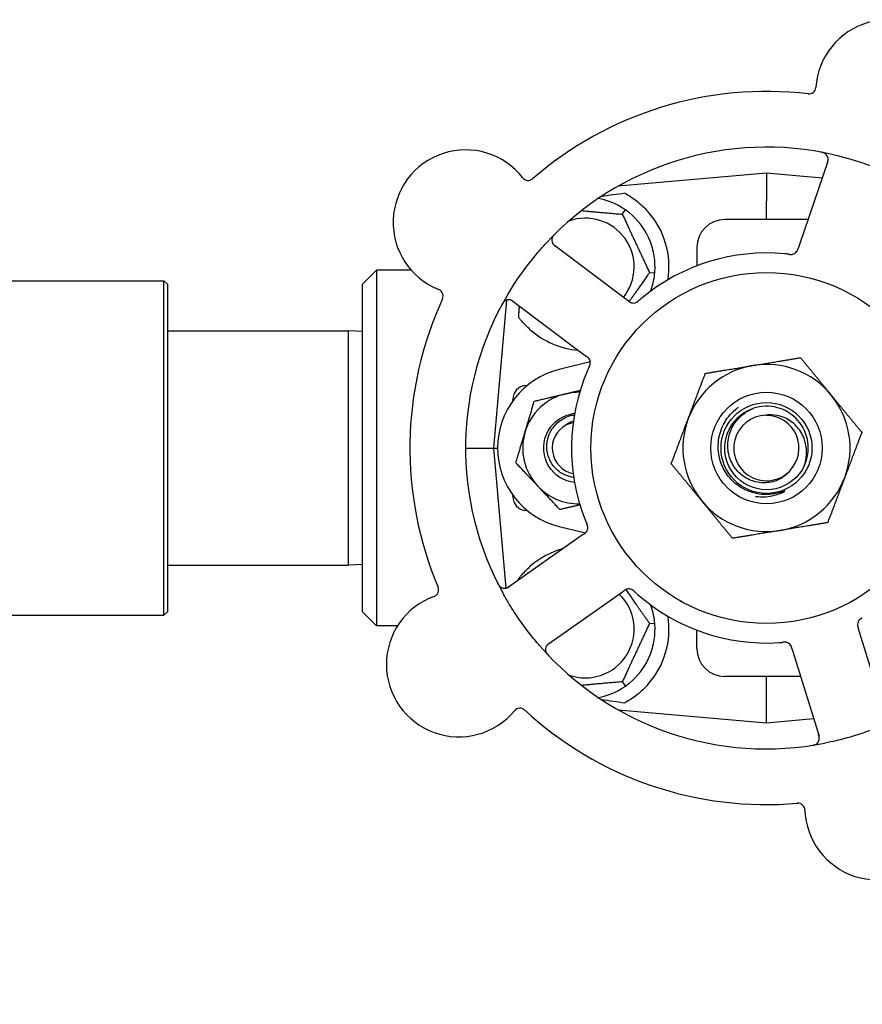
# Model space of a CAD drawing. Header units: inches. Extents: x 36 to 1719, y -84 to 1122.
# Tile 493 of 550: x 907.13 to 910.91, y 848.18 to 852.6. Entities that reach past the tile are written whole.
import ezdxf

# ---------------------------------------------------------------- set-up
doc = ezdxf.new("R2010")
doc.units = ezdxf.units.IN
doc.header["$LTSCALE"] = 48
doc.header["$MEASUREMENT"] = 0
doc.layers.add('Dimension (ANSI)', color=7, linetype='Continuous', lineweight=25)
doc.layers.add('Visible (ANSI)', color=7, linetype='Continuous', lineweight=30)
doc.styles.add('Note Text (ANSI)', font='tahoma.ttf')
doc.dimstyles.new('Architectural (ANSI)', dxfattribs={"dimscale": 48, "dimtxt": 0.125, "dimasz": 0.098425, "dimexe": 0.125, "dimexo": 0.0625, "dimgap": 0.031496, "dimtad": 0, "dimtih": 1, "dimtoh": 1, "dimdec": 4, "dimrnd": 1e-08, "dimzin": 3, "dimdsep": 46, "dimlunit": 4, "dimtxsty": 'Note Text (ANSI)', "dimcen": 0.09, "dimdle": 0.393701, "dimclrd": 256, "dimclre": 256, "dimclrt": 256, "dimadec": 0, "dimazin": 3, "dimtfac": 0.96, "dimtofl": 0, "dimtmove": 0, "dimatfit": 3, "dimfxl": 1, "dimfrac": 2, "dimtolj": 1, "dimtzin": 12, "dimlwd": -1, "dimlwe": -1, "dimarcsym": 0})

# ---------------------------------------------------------------- blocks, each defined once
blk = doc.blocks.new('*D15')
at = {"layer": 'Defpoints', "color": 0, "transparency": 16777216}
for p in [(1025.9177, 851.1713), (748.9177, 837.2154), (1025.9177, 740.0308)]:
    blk.add_point(p, dxfattribs=at)
at = {"layer": 'Dimension (ANSI)', "transparency": 16777216}
for p, q in [((1025.9177, 848.1713), (1025.9177, 734.0308)), ((748.9177, 834.2154), (748.9177, 734.0308)), ((753.6421, 740.0308), (875.5721, 740.0308)), ((1021.1933, 740.0308), (899.2633, 740.0308))]:
    blk.add_line(p, q, dxfattribs=at)
for points in [[(753.6421, 740.8182), (753.6421, 739.2434), (748.9177, 740.0308)], [(1021.1933, 740.8182), (1021.1933, 739.2434), (1025.9177, 740.0308)]]:
    blk.add_solid(points, dxfattribs=at)
at = {"layer": 'Dimension (ANSI)', "transparency": 16777216, "insert": (877.0839, 743.1557), "char_height": 6, "attachment_point": 1, "style": 'Note Text (ANSI)'}
blk.add_mtext('\\A1;23\'-1"', dxfattribs=at)

msp = doc.modelspace()

# ---------------------------------------------------------------- linework, layer by layer
at = {"layer": 'Visible (ANSI)'}
for p, q in [((910.75513, 851.95951), (910.62798, 851.58763)), ((910.48018, 851.9064), (909.81407, 851.84812)), ((910.48018, 851.9064), (910.48018, 851.78149)), ((910.72951, 851.88458), (910.48018, 851.9064)), ((910.48018, 851.6989), (910.48018, 851.78149)), ((909.83326, 851.72287), (909.84692, 851.74238)), ((910.66602, 851.6989), (910.29268, 851.6989)), ((909.84376, 851.34601), (909.52938, 851.58184)), ((910.16768, 851.5739), (910.16768, 851.49119)), ((910.62798, 851.58763), (910.62155, 851.56881)), ((908.66768, 851.4089), (908.73018, 851.4714)), ((908.73018, 851.4714), (908.73018, 849.8764)), ((908.88667, 851.4714), (908.73018, 851.4714)), ((909.95526, 851.46124), (909.97899, 851.45916)), ((907.05143, 851.4239), (907.77706, 851.4239)), ((907.77706, 849.9239), (907.77706, 851.4239)), ((907.79268, 851.40827), (907.77706, 851.4239)), ((907.79268, 851.40827), (907.79268, 849.93952)), ((908.66768, 849.9389), (908.66768, 851.4089)), ((909.85966, 851.33408), (909.84376, 851.34601)), ((909.3132, 851.3371), (909.25518, 850.6739)), ((909.34246, 851.33266), (909.65684, 851.09682)), ((907.79268, 851.1989), (908.60518, 851.1989)), ((908.60518, 850.1489), (908.60518, 851.1989)), ((908.66768, 851.19726), (908.60518, 851.1989)), ((909.65684, 851.09682), (909.67276, 851.08488)), ((909.68966, 851.06002), (909.55051, 851.02607)), ((909.39973, 850.95437), (909.40762, 850.95506)), ((909.34268, 850.88631), (909.34268, 850.89211)), ((909.13018, 850.6739), (909.25518, 850.6739)), ((909.25518, 850.6739), (909.27393, 850.6739)), ((909.25518, 850.6739), (909.3102, 850.04501)), ((909.34268, 850.45569), (909.34268, 850.46149)), ((909.40762, 850.39273), (909.39973, 850.39342)), ((909.55051, 850.32173), (909.6677, 850.29314)), ((909.66056, 850.28775), (909.6443, 850.27632)), ((909.6443, 850.27632), (909.32286, 850.0502)), ((907.79268, 850.1489), (908.60518, 850.1489)), ((908.66768, 850.15053), (908.60518, 850.1489)), ((909.50208, 849.79542), (909.82353, 850.02155)), ((909.82353, 850.02155), (909.8398, 850.03299)), ((907.79268, 849.93952), (907.77706, 849.9239)), ((908.66768, 849.9389), (908.73018, 849.8764)), ((907.05143, 849.9239), (907.77706, 849.9239)), ((909.95526, 849.88656), (909.97899, 849.88863)), ((908.8251, 849.8764), (908.73018, 849.8764)), ((910.16768, 849.7739), (910.16768, 849.8566)), ((910.89769, 849.84779), (910.89183, 849.86681)), ((911.01341, 849.47221), (910.89769, 849.84779)), ((910.59415, 849.77506), (910.6, 849.75607)), ((910.6, 849.75607), (910.71572, 849.38049)), ((909.83326, 849.62493), (909.84692, 849.60541)), ((910.63302, 849.6489), (910.29268, 849.6489)), ((910.48018, 849.5663), (910.48018, 849.6489)), ((910.48018, 849.4414), (910.48018, 849.5663)), ((909.81407, 849.49967), (910.48018, 849.4414)), ((910.48018, 849.4414), (910.69126, 849.45986))]:
    msp.add_line(p, q, dxfattribs=at)
for radius in [0.7875, 0.25014, 0.20385]:
    msp.add_circle((910.48018, 850.6739), radius, dxfattribs=at)
for centre, radius, start, end in [((911.02611, 852.27065), 0.325, 326.006, 176.24329), ((910.48018, 850.6739), 1.6, 83.25836, 130.99093), ((910.67062, 852.29399), 0.03125, 263.29575, 356.24329), ((909.13028, 851.68653), 0.325, 38.006, 248.24329), ((910.48018, 850.6739), 1.35, 77.06409, 137.1852), ((910.72556, 851.96962), 0.03125, 341.12465, 79.27672), ((909.41098, 851.90589), 0.03125, 218.006, 310.95354), ((909.66768, 851.4864), 0.3125, 59.15807, 79.28378), ((909.66768, 851.4864), 0.21875, 321.38477, 109.65889), ((909.66768, 851.4864), 0.3125, 359.15807, 50.84193), ((909.66768, 851.4864), 0.375, 351.21293, 41.51889), ((910.29268, 851.5739), 0.125, 90, 180), ((909.54813, 851.60684), 0.03125, 134.97257, 233.12465), ((910.48018, 850.6739), 0.875, 84.63234, 129.61695), ((910.59011, 851.57346), 0.03125, 281.91027, 323.9096), ((909.66768, 851.4864), 0.3125, 339.72028, 350.84193), ((908.99823, 851.35565), 0.03125, 335.29575, 68.24329), ((910.48018, 850.6739), 1.35, 149.06409, 209.1852), ((910.48018, 850.6739), 1.6, 155.25836, 202.99093), ((909.3237, 851.30766), 0.03125, 53.12465, 151.27672), ((909.88305, 851.3556), 0.03125, 251.11888, 292.57804), ((909.66768, 851.4864), 0.375, 228.77041, 265.08898), ((909.65862, 851.05642), 0.03125, 353.91027, 35.9096), ((910.48018, 850.6739), 0.375, 99.34128, 159.34128), ((910.48018, 850.6739), 0.375, 39.34128, 99.34128), ((909.63643, 850.6739), 0.3625, 103.71173, 256.28827), ((910.48018, 850.6739), 0.875, 156.63234, 201.61695), ((909.40518, 850.89211), 0.0625, 95, 180), ((909.63643, 850.6739), 0.25, 103.27138, 163.27138), ((909.63643, 850.6739), 0.25, 88.80625, 103.27138), ((910.48018, 850.6739), 0.375, 339.34128, 39.34128), ((910.48018, 850.6739), 0.1875, 334.71096, 108.15663), ((910.48018, 850.6739), 0.14696, 91.25861, 315.29572), ((910.48018, 850.6739), 0.14583, 316.55117, 90.00317), ((909.63643, 850.6739), 0.11727, 117.74755, 258.35099), ((910.48018, 850.6739), 0.375, 159.34128, 219.34128), ((909.63643, 850.6739), 0.25, 163.27138, 223.27138), ((910.48018, 850.6739), 0.375, 279.34128, 339.34128), ((909.63643, 850.6739), 0.25, 223.27138, 271.19375), ((909.40518, 850.45569), 0.0625, 180, 265), ((910.48018, 850.6739), 0.375, 219.34128, 279.34128), ((909.64732, 850.31665), 0.03125, 323.11888, 4.57804), ((909.66768, 849.8614), 0.375, 105.31908, 131.22959), ((908.97809, 850.03774), 0.03125, 290.006, 22.95354), ((909.30488, 850.07576), 0.03125, 206.97257, 305.12465), ((909.8625, 850.01075), 0.03125, 65.91027, 107.9096), ((909.09997, 849.70298), 0.325, 110.006, 320.24329), ((909.66768, 849.8614), 0.21875, 250.34111, 46.01219), ((910.48018, 850.6739), 0.875, 228.63234, 273.61695), ((909.66768, 849.8614), 0.3125, 9.15807, 20.27972), ((909.66768, 849.8614), 0.375, 318.48111, 8.78707), ((910.92, 849.88153), 0.03125, 137.91027, 179.9096), ((909.66768, 849.8614), 0.3125, 309.15807, 0.84193), ((910.56258, 849.7714), 0.03125, 35.11888, 76.57804), ((910.48018, 850.6739), 1.35, 221.06409, 281.1852), ((909.52006, 849.76986), 0.03125, 125.12465, 223.27672), ((910.29268, 849.7739), 0.125, 180, 270), ((909.66768, 849.8614), 0.3125, 280.71622, 300.84193), ((909.37384, 849.47515), 0.03125, 47.29575, 140.24329), ((910.48018, 850.6739), 1.6, 227.25836, 274.99093), ((910.68586, 849.37129), 0.03125, 278.97257, 17.12465), ((910.97707, 849.06121), 0.325, 182.006, 32.24329), ((910.62104, 849.04874), 0.03125, 2.006, 94.95354)]:
    msp.add_arc(centre, radius, start, end, dxfattribs=at)
for centre, major_axis, start_param, end_param in [((911.48521, 851.86885), (-2.38839, -0.20896), 5.4649258, 5.5279515), ((911.48521, 849.47895), (-2.38839, 0.20896), 0.7552338, 0.8182595)]:
    msp.add_ellipse(centre, major_axis=major_axis, ratio=0.0521373, start_param=start_param, end_param=end_param, dxfattribs=at)
for points, knots in [([(910.74414, 851.99474), (910.74391, 851.99491), (910.74362, 851.99511), (910.74261, 851.99577), (910.74181, 851.99625), (910.73995, 851.99722), (910.7388, 851.99774), (910.73674, 851.99853), (910.73608, 851.99876), (910.73441, 851.99932), (910.73336, 851.99963), (910.7311, 852.00024), (910.72987, 852.00053), (910.72795, 852.00094), (910.72723, 852.00109), (910.7258, 852.00137), (910.72511, 852.00149), (910.7244, 852.00162)], [0.051298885, 0.051298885, 0.051298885, 0.051298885, 0.057269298, 0.057269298, 0.069785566, 0.069785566, 0.083632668, 0.083632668, 0.089458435, 0.089458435, 0.09782017, 0.09782017, 0.107290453, 0.107290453, 0.113094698, 0.113094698, 0.118968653, 0.118968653, 0.118968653, 0.118968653]), ([(910.7525, 851.95184), (910.75281, 851.95273), (910.75311, 851.95363), (910.75428, 851.95713), (910.75505, 851.95973), (910.75607, 851.96418), (910.75638, 851.9661), (910.75667, 851.96928), (910.7567, 851.97072), (910.75659, 851.973), (910.7565, 851.97385), (910.75638, 851.97475), (910.75635, 851.97493), (910.75632, 851.9751)], [0, 0, 0, 0, 0.007248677, 0.007248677, 0.028564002, 0.028564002, 0.04748221, 0.04748221, 0.065361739, 0.065361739, 0.076705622, 0.076705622, 0.079955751, 0.079955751, 0.079955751, 0.079955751]), ([(910.78239, 851.98964), (910.80474, 851.9845), (910.82681, 851.97883), (910.87457, 851.96529), (910.90047, 851.95709), (910.95131, 851.9393), (910.97594, 851.92985), (911.01586, 851.91319), (911.03135, 851.90637), (911.04676, 851.89925)], [-0.73117336, -0.73117336, -0.73117336, -0.73117336, -0.55242948, -0.55242948, -0.34016147, -0.34016147, -0.13232742, -0.13232742, 0, 0, 0, 0]), ([(909.84481, 851.81693), (909.86088, 851.80832), (909.87831, 851.79739), (909.91428, 851.76993), (909.93267, 851.75281), (909.94846, 851.73497)], [1.44549616, 1.44549616, 1.44549616, 1.44549616, 1.60647008, 1.60647008, 1.78790376, 1.78790376, 1.78790376, 1.78790376]), ([(909.53106, 851.63393), (909.53061, 851.63349), (909.53017, 851.63305), (909.52899, 851.63186), (909.52824, 851.6311), (909.52687, 851.62964), (909.52625, 851.62895), (909.5247, 851.62716), (909.52378, 851.62601), (909.52226, 851.62396), (909.52163, 851.62302), (909.52062, 851.62138), (909.52021, 851.62066), (909.51946, 851.61918), (909.51914, 851.61845), (909.5188, 851.61761), (909.51873, 851.61744), (909.51868, 851.61728)], [0, 0, 0, 0, 0.005149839, 0.005149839, 0.013554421, 0.013554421, 0.020527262, 0.020527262, 0.031641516, 0.031641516, 0.041623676, 0.041623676, 0.051235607, 0.051235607, 0.06373445, 0.06373445, 0.067355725, 0.067355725, 0.067355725, 0.067355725]), ([(909.32223, 851.3679), (909.33401, 851.38757), (909.34623, 851.40681), (909.37385, 851.44802), (909.38962, 851.47009), (909.4216, 851.51209), (909.43755, 851.53184), (909.46567, 851.56473), (909.47762, 851.57817), (909.48988, 851.5914)], [-0.73117437, -0.73117437, -0.73117437, -0.73117437, -0.55243049, -0.55243049, -0.34047291, -0.34047291, -0.14064238, -0.14064238, 0, 0, 0, 0]), ([(909.51965, 851.59397), (909.51978, 851.5937), (909.51994, 851.59337), (909.52078, 851.59178), (909.5217, 851.59029), (909.52362, 851.58777), (909.52461, 851.58662), (909.52732, 851.58385), (909.52915, 851.58222), (909.53192, 851.57998), (909.53275, 851.57934), (909.53434, 851.57812), (909.53511, 851.57754), (909.53588, 851.57697)], [0.058736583, 0.058736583, 0.058736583, 0.058736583, 0.064782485, 0.064782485, 0.086145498, 0.086145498, 0.103238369, 0.103238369, 0.123434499, 0.123434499, 0.131598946, 0.131598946, 0.138939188, 0.138939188, 0.138939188, 0.138939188]), ([(910.61459, 851.55403), (910.61464, 851.5541), (910.61471, 851.55418), (910.61489, 851.55443), (910.61502, 851.5546), (910.61561, 851.55542), (910.61613, 851.5562), (910.61727, 851.55816), (910.61792, 851.55943), (910.61911, 851.5621), (910.61967, 851.56351), (910.62042, 851.56556), (910.62065, 851.5662), (910.62098, 851.56717), (910.6211, 851.5675), (910.62132, 851.56814), (910.62142, 851.56845), (910.62153, 851.56876)], [0.038929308, 0.038929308, 0.038929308, 0.038929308, 0.040726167, 0.040726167, 0.043941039, 0.043941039, 0.054249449, 0.054249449, 0.066768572, 0.066768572, 0.07820649, 0.07820649, 0.083402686, 0.083402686, 0.086046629, 0.086046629, 0.08863019, 0.08863019, 0.08863019, 0.08863019]), ([(910.61509, 851.55467), (910.61509, 851.55467), (910.61509, 851.55468), (910.61513, 851.55473), (910.61527, 851.55491), (910.61567, 851.55547), (910.61597, 851.55592), (910.61663, 851.55695), (910.61697, 851.55753), (910.61737, 851.55828), (910.61747, 851.55847), (910.6182, 851.55988), (910.61894, 851.56156), (910.61998, 851.56432), (910.62028, 851.56514), (910.62073, 851.56644), (910.62089, 851.56689), (910.62121, 851.56781), (910.62137, 851.56829), (910.62153, 851.56876)], [0.028019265, 0.028019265, 0.028019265, 0.028019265, 0.028672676, 0.028672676, 0.033062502, 0.033062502, 0.040781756, 0.040781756, 0.051074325, 0.051074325, 0.054504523, 0.054504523, 0.075062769, 0.075062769, 0.083066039, 0.083066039, 0.087153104, 0.087153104, 0.091266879, 0.091266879, 0.091266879, 0.091266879]), ([(910.58044, 851.54314), (910.57996, 851.54319), (910.57945, 851.54325), (910.57891, 851.54331), (910.57404, 851.54386), (910.56739, 851.54456), (910.56203, 851.54506)], [0.48080563, 0.48080563, 0.48080563, 0.48080563, 0.5329828, 0.5329828, 0.5329828, 1, 1, 1, 1]), ([(910.58047, 851.54313), (910.58077, 851.5431), (910.58107, 851.54306), (910.58187, 851.54297), (910.58238, 851.54292), (910.58396, 851.54275), (910.58505, 851.54264), (910.58732, 851.54247), (910.58852, 851.5424), (910.59088, 851.54235), (910.592, 851.54238), (910.59421, 851.54251), (910.5952, 851.54264), (910.59642, 851.54286), (910.59676, 851.54292), (910.59701, 851.54298)], [0.001596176, 0.001596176, 0.001596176, 0.001596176, 0.00393777, 0.00393777, 0.007842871, 0.007842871, 0.016055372, 0.016055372, 0.025513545, 0.025513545, 0.037191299, 0.037191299, 0.054193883, 0.054193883, 0.061558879, 0.061558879, 0.061558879, 0.061558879]), ([(910.58047, 851.54313), (910.58102, 851.54307), (910.58156, 851.54301), (910.58264, 851.54288), (910.58318, 851.54282), (910.58499, 851.54263), (910.58626, 851.54252), (910.58833, 851.54239), (910.58918, 851.54235), (910.59112, 851.54232), (910.59214, 851.54235), (910.59393, 851.54247), (910.59474, 851.54257), (910.59601, 851.54277), (910.59653, 851.54287), (910.59684, 851.54294), (910.59689, 851.54295), (910.5969, 851.54295), (910.5969, 851.54295), (910.5969, 851.54295)], [0, 0, 0, 0, 0.004180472, 0.004180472, 0.008305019, 0.008305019, 0.018114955, 0.018114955, 0.025612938, 0.025612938, 0.036850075, 0.036850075, 0.047489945, 0.047489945, 0.056089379, 0.056089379, 0.05828692, 0.05828692, 0.058652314, 0.058652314, 0.058652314, 0.058652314]), ([(909.30555, 851.3331), (909.30533, 851.33293), (909.30504, 851.33272), (909.3041, 851.33196), (909.3034, 851.33135), (909.3019, 851.32988), (909.30105, 851.32895), (909.29967, 851.32724), (909.29924, 851.32668), (909.2982, 851.32526), (909.29757, 851.32435), (909.2963, 851.3224), (909.29564, 851.32132), (909.29465, 851.31962), (909.29429, 851.31898), (909.29359, 851.31771), (909.29325, 851.31709), (909.29291, 851.31645)], [0.051298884, 0.051298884, 0.051298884, 0.051298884, 0.057269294, 0.057269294, 0.069785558, 0.069785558, 0.083632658, 0.083632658, 0.089458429, 0.089458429, 0.097820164, 0.097820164, 0.107290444, 0.107290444, 0.113094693, 0.113094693, 0.118968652, 0.118968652, 0.118968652, 0.118968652]), ([(909.34894, 851.32779), (909.34819, 851.32836), (909.34743, 851.32893), (909.34446, 851.33112), (909.34222, 851.33266), (909.33831, 851.33501), (909.33658, 851.33589), (909.33364, 851.33715), (909.33228, 851.33762), (909.33008, 851.33822), (909.32924, 851.3384), (909.32835, 851.33856), (909.32817, 851.33859), (909.328, 851.33862)], [0, 0, 0, 0, 0.007248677, 0.007248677, 0.028564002, 0.028564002, 0.047482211, 0.047482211, 0.06536174, 0.06536174, 0.076705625, 0.076705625, 0.079955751, 0.079955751, 0.079955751, 0.079955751]), ([(909.85966, 851.33408), (909.86008, 851.33377), (909.86051, 851.33344), (909.86134, 851.33283), (909.86174, 851.33253), (909.86266, 851.33185), (909.86316, 851.33148), (909.86498, 851.33019), (909.86617, 851.3294), (909.86808, 851.32823), (909.86893, 851.32776), (909.87052, 851.32699), (909.87122, 851.32668), (909.87241, 851.32622), (909.87294, 851.32603), (909.87325, 851.32593), (909.87329, 851.32591), (909.87329, 851.32591), (909.87329, 851.32591), (909.87329, 851.32591)], [0, 0, 0, 0, 0.004355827, 0.004355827, 0.008687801, 0.008687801, 0.014307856, 0.014307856, 0.029588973, 0.029588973, 0.043844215, 0.043844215, 0.054171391, 0.054171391, 0.061954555, 0.061954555, 0.063871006, 0.063871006, 0.063878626, 0.063878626, 0.063878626, 0.063878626]), ([(909.8597, 851.33406), (909.85993, 851.33388), (909.86017, 851.3337), (909.86148, 851.33272), (909.86259, 851.3319), (909.86494, 851.33025), (909.86621, 851.32941), (909.86853, 851.32804), (909.86962, 851.32747), (909.87167, 851.32651), (909.87269, 851.32612), (909.87356, 851.32583), (909.87369, 851.32579), (909.8738, 851.32575)], [0, 0, 0, 0, 0.002309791, 0.002309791, 0.012623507, 0.012623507, 0.024338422, 0.024338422, 0.035397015, 0.035397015, 0.047442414, 0.047442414, 0.049661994, 0.049661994, 0.049661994, 0.049661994]), ([(909.89435, 851.32647), (909.89456, 851.32655), (909.89484, 851.32667), (909.89565, 851.32703), (909.89622, 851.3273), (909.89741, 851.32793), (909.89802, 851.32827), (909.89923, 851.32902), (909.89981, 851.3294), (909.90118, 851.33035), (909.90202, 851.33096), (909.90322, 851.3319), (909.90358, 851.33218), (909.90487, 851.33322), (909.90583, 851.33402), (909.90705, 851.33507), (909.90736, 851.33534), (909.9078, 851.33571), (909.90793, 851.33583), (909.90806, 851.33594)], [0.044252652, 0.044252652, 0.044252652, 0.044252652, 0.050671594, 0.050671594, 0.061250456, 0.061250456, 0.071050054, 0.071050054, 0.078610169, 0.078610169, 0.087196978, 0.087196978, 0.090753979, 0.090753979, 0.100050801, 0.100050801, 0.10314767, 0.10314767, 0.10451733, 0.10451733, 0.10451733, 0.10451733]), ([(909.8947, 851.3266), (909.8947, 851.3266), (909.89473, 851.32661), (909.89485, 851.32667), (909.89498, 851.32672), (909.89539, 851.3269), (909.89573, 851.32705), (909.89683, 851.32758), (909.89766, 851.32802), (909.89937, 851.32906), (909.90024, 851.32964), (909.90222, 851.33108), (909.90337, 851.33197), (909.90555, 851.33377), (909.9066, 851.33468), (909.90777, 851.33569), (909.90792, 851.33582), (909.90806, 851.33594)], [0.030853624, 0.030853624, 0.030853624, 0.030853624, 0.032941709, 0.032941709, 0.03638518, 0.03638518, 0.042347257, 0.042347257, 0.055267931, 0.055267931, 0.065838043, 0.065838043, 0.077516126, 0.077516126, 0.087897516, 0.087897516, 0.089364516, 0.089364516, 0.089364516, 0.089364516]), ([(909.42053, 851.20437), (909.40505, 851.21794), (909.39009, 851.23342), (909.37398, 851.25319), (909.37103, 851.25696), (909.36819, 851.26072)], [0.52788927, 0.52788927, 0.52788927, 0.52788927, 0.6827691, 0.6827691, 0.71884724, 0.71884724, 0.71884724, 0.71884724]), ([(909.68466, 851.0737), (909.68461, 851.07378), (909.68455, 851.07386), (909.68438, 851.07411), (909.68425, 851.07429), (909.68365, 851.0751), (909.68307, 851.07584), (909.68156, 851.07753), (909.68055, 851.07854), (909.67838, 851.0805), (909.67722, 851.08146), (909.6755, 851.08281), (909.67496, 851.08323), (909.67414, 851.08384), (909.67387, 851.08405), (909.67332, 851.08446), (909.67306, 851.08466), (909.67279, 851.08486)], [0.038929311, 0.038929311, 0.038929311, 0.038929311, 0.040726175, 0.040726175, 0.043941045, 0.043941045, 0.054249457, 0.054249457, 0.066768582, 0.066768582, 0.078206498, 0.078206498, 0.083402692, 0.083402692, 0.086046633, 0.086046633, 0.088630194, 0.088630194, 0.088630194, 0.088630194]), ([(909.6842, 851.07437), (909.6842, 851.07437), (909.6842, 851.07438), (909.68416, 851.07444), (909.68403, 851.07462), (909.68362, 851.07517), (909.68329, 851.0756), (909.68251, 851.07654), (909.68207, 851.07704), (909.68148, 851.07766), (909.68133, 851.07782), (909.68021, 851.07895), (909.67885, 851.08016), (909.67654, 851.08201), (909.67585, 851.08255), (909.67475, 851.08338), (909.67437, 851.08367), (909.6736, 851.08425), (909.67319, 851.08456), (909.67279, 851.08486)], [0.028019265, 0.028019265, 0.028019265, 0.028019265, 0.028672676, 0.028672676, 0.033062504, 0.033062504, 0.040781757, 0.040781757, 0.051074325, 0.051074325, 0.054504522, 0.054504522, 0.07506277, 0.07506277, 0.083066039, 0.083066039, 0.087153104, 0.087153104, 0.091266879, 0.091266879, 0.091266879, 0.091266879]), ([(909.68447, 851.03786), (909.68427, 851.03742), (909.68406, 851.03696), (909.68383, 851.03646), (909.6818, 851.032), (909.67908, 851.02589), (909.67695, 851.02095)], [0.48080563, 0.48080563, 0.48080563, 0.48080563, 0.5329828, 0.5329828, 0.5329828, 1, 1, 1, 1]), ([(909.68448, 851.03789), (909.68461, 851.03816), (909.68473, 851.03843), (909.68507, 851.03917), (909.68528, 851.03964), (909.68593, 851.04108), (909.68636, 851.04209), (909.68723, 851.04419), (909.68766, 851.04531), (909.68844, 851.04754), (909.68876, 851.04862), (909.68932, 851.05076), (909.6895, 851.05175), (909.68967, 851.05297), (909.68971, 851.05331), (909.68974, 851.05357)], [0.001596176, 0.001596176, 0.001596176, 0.001596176, 0.003937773, 0.003937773, 0.007842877, 0.007842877, 0.016055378, 0.016055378, 0.025513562, 0.025513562, 0.037191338, 0.037191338, 0.0541939, 0.0541939, 0.061558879, 0.061558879, 0.061558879, 0.061558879]), ([(909.68448, 851.03789), (909.68471, 851.03839), (909.68494, 851.03888), (909.68539, 851.03988), (909.68561, 851.04037), (909.68635, 851.04203), (909.68685, 851.0432), (909.68762, 851.04513), (909.68792, 851.04593), (909.68855, 851.04777), (909.68883, 851.04874), (909.68927, 851.05048), (909.68943, 851.05128), (909.68963, 851.05255), (909.68969, 851.05308), (909.68973, 851.0534), (909.68973, 851.05344), (909.68973, 851.05346), (909.68973, 851.05346), (909.68973, 851.05346)], [0, 0, 0, 0, 0.004180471, 0.004180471, 0.008305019, 0.008305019, 0.018114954, 0.018114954, 0.025612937, 0.025612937, 0.036850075, 0.036850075, 0.047489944, 0.047489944, 0.05608938, 0.05608938, 0.05828692, 0.05828692, 0.058652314, 0.058652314, 0.058652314, 0.058652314]), ([(909.61908, 850.51863), (909.57233, 850.524), (909.52846, 850.55153), (909.50363, 850.59157), (909.47744, 850.63381), (909.47315, 850.68887), (909.49248, 850.73467), (909.51181, 850.78045), (909.55424, 850.81577), (909.60276, 850.82648), (909.60815, 850.82767), (909.61359, 850.82855), (909.61906, 850.82913)], [6.3945263, 6.3945263, 6.3945263, 6.3945263, 7.2990044, 7.2990044, 7.2990044, 8.2534333, 8.2534333, 8.2534333, 9.2076053, 9.2076053, 9.2076053, 9.3134369, 9.3134369, 9.3134369, 9.3134369]), ([(909.61519, 850.54193), (909.60245, 850.54342), (909.58996, 850.54673), (909.56177, 850.55874), (909.54695, 850.56885), (909.52179, 850.59437), (909.51176, 850.6096), (909.49796, 850.64331), (909.49442, 850.6615), (909.49445, 850.69851), (909.49815, 850.71698), (909.51247, 850.75175), (909.52307, 850.76767), (909.54994, 850.79481), (909.56604, 850.80569), (909.59476, 850.81785), (909.60625, 850.82115), (909.61799, 850.82307)], [-1.2470977, -1.2470977, -1.2470977, -1.2470977, -1.1486049, -1.1486049, -1.0127327, -1.0127327, -0.8746582, -0.8746582, -0.7343822, -0.7343822, -0.5919052, -0.5919052, -0.4472279, -0.4472279, -0.3003508, -0.3003508, -0.2092229, -0.2092229, -0.2092229, -0.2092229]), ([(910.34694, 850.50949), (910.32828, 850.52377), (910.31214, 850.54107), (910.28602, 850.58039), (910.27629, 850.60219), (910.26318, 850.65242), (910.26148, 850.68084), (910.26907, 850.73704), (910.27839, 850.76426), (910.30705, 850.81387), (910.32621, 850.83573), (910.35086, 850.85477), (910.35274, 850.85617), (910.35464, 850.85754)], [-3.5801326, -3.5801326, -3.5801326, -3.5801326, -3.4004535, -3.4004535, -3.2191752, -3.2191752, -3.0035583, -3.0035583, -2.7857358, -2.7857358, -2.5657084, -2.5657084, -2.5477946, -2.5477946, -2.5477946, -2.5477946]), ([(910.64971, 850.5938), (910.62548, 850.54251), (910.57677, 850.50347), (910.52144, 850.49099), (910.46611, 850.47851), (910.40537, 850.49286), (910.36147, 850.52877), (910.31765, 850.56461), (910.29156, 850.62114), (910.29272, 850.67774), (910.29388, 850.73443), (910.32237, 850.78995), (910.36775, 850.82395), (910.38406, 850.83617), (910.40243, 850.84552), (910.42181, 850.85179)], [5.153766, 5.153766, 5.153766, 5.153766, 6.061332, 6.061332, 6.061332, 6.968806, 6.968806, 6.968806, 7.8744508, 7.8744508, 7.8744508, 8.7817425, 8.7817425, 8.7817425, 9.107885, 9.107885, 9.107885, 9.107885]), ([(910.58463, 850.57052), (910.57683, 850.56134), (910.56793, 850.55315), (910.54725, 850.53831), (910.53537, 850.532), (910.50393, 850.52029), (910.48384, 850.51708), (910.44298, 850.51847), (910.42262, 850.52327), (910.38433, 850.54056), (910.36687, 850.55308), (910.33725, 850.58446), (910.32555, 850.60317), (910.3097, 850.64451), (910.3059, 850.66683), (910.30698, 850.71223), (910.31208, 850.73488), (910.33081, 850.77749), (910.34445, 850.79697), (910.3788, 850.83005), (910.39931, 850.84319), (910.42175, 850.85206)], [-1.5503297, -1.5503297, -1.5503297, -1.5503297, -1.4577971, -1.4577971, -1.3550285, -1.3550285, -1.200467, -1.200467, -1.0416694, -1.0416694, -0.8786368, -0.8786368, -0.7113708, -0.7113708, -0.5398726, -0.5398726, -0.3641439, -0.3641439, -0.1841858, -0.1841858, 0, 0, 0, 0]), ([(910.64971, 850.5938), (910.6552, 850.60953), (910.65855, 850.62591), (910.66069, 850.6593), (910.65943, 850.67613), (910.65093, 850.71447), (910.6419, 850.73528), (910.61675, 850.7713), (910.60119, 850.78638), (910.56589, 850.80899), (910.54669, 850.81662), (910.51015, 850.82319), (910.49337, 850.82341), (910.47695, 850.82082)], [-0.89666376, -0.89666376, -0.89666376, -0.89666376, -0.7697294, -0.7697294, -0.64162523, -0.64162523, -0.47009117, -0.47009117, -0.30597672, -0.30597672, -0.14928046, -0.14928046, -0.02134877, -0.02134877, -0.02134877, -0.02134877]), ([(909.61249, 850.78678), (909.60873, 850.7861), (909.60499, 850.78525), (909.59349, 850.78216), (909.587, 850.77973), (909.58183, 850.77768)], [0.060737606, 0.060737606, 0.060737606, 0.060737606, 0.090010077, 0.090010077, 0.150835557, 0.150835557, 0.150835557, 0.150835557]), ([(910.51333, 850.46773), (910.49956, 850.46552), (910.48567, 850.4646), (910.45538, 850.46552), (910.43914, 850.46787), (910.39561, 850.47933), (910.36968, 850.49207), (910.34694, 850.50949)], [-0.44935864, -0.44935864, -0.44935864, -0.44935864, -0.34320731, -0.34320731, -0.21838639, -0.21838639, 0, 0, 0, 0]), ([(910.43128, 850.45688), (910.44579, 850.45486), (910.46049, 850.45427), (910.50316, 850.45689), (910.53054, 850.46399), (910.55574, 850.47622)], [-0.32666896, -0.32666896, -0.32666896, -0.32666896, -0.21422591, -0.21422591, 0, 0, 0, 0]), ([(910.55574, 850.47622), (910.55724, 850.47695), (910.55891, 850.47781), (910.56092, 850.47896), (910.56184, 850.47951), (910.5625, 850.48003), (910.56263, 850.48014), (910.56274, 850.48028), (910.56277, 850.48032), (910.5628, 850.48038), (910.56281, 850.4804), (910.56281, 850.48044), (910.56281, 850.48045), (910.5628, 850.48048), (910.56279, 850.48049), (910.56276, 850.48051), (910.56273, 850.48052), (910.56265, 850.48054), (910.56259, 850.48054), (910.56236, 850.48054), (910.5621, 850.48049), (910.56084, 850.48021), (910.55931, 850.47973), (910.55011, 850.47673), (910.53444, 850.47113), (910.51333, 850.46773)], [-0.32002064, -0.32002064, -0.32002064, -0.32002064, -0.25037654, -0.25037654, -0.22022079, -0.22022079, -0.21319305, -0.21319305, -0.21059304, -0.21059304, -0.20923641, -0.20923641, -0.20821255, -0.20821255, -0.20712521, -0.20712521, -0.2055378, -0.2055378, -0.20262718, -0.20262718, -0.19315319, -0.19315319, -0.1629071, -0.1629071, 0, 0, 0, 0]), ([(909.67852, 850.31839), (909.6785, 850.31862), (909.67848, 850.31892), (909.67839, 850.3198), (909.67831, 850.32043), (909.67808, 850.32176), (909.67794, 850.32245), (909.6776, 850.32382), (909.67742, 850.32449), (909.67694, 850.32609), (909.67661, 850.32707), (909.6761, 850.32851), (909.67594, 850.32893), (909.67535, 850.33049), (909.67488, 850.33164), (909.67426, 850.33314), (909.6741, 850.33351), (909.67388, 850.33404), (909.67381, 850.3342), (909.67374, 850.33436)], [0.044252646, 0.044252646, 0.044252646, 0.044252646, 0.05067159, 0.05067159, 0.061250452, 0.061250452, 0.07105005, 0.07105005, 0.078610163, 0.078610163, 0.087196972, 0.087196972, 0.090753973, 0.090753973, 0.100050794, 0.100050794, 0.103147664, 0.103147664, 0.104517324, 0.104517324, 0.104517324, 0.104517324]), ([(909.6785, 850.31876), (909.6785, 850.31876), (909.6785, 850.3188), (909.67849, 850.31893), (909.67847, 850.31907), (909.67843, 850.31952), (909.67839, 850.31988), (909.67823, 850.3211), (909.67807, 850.32202), (909.6776, 850.32397), (909.67732, 850.32498), (909.67657, 850.32731), (909.67607, 850.32867), (909.67503, 850.3313), (909.67449, 850.33258), (909.67389, 850.33401), (909.67382, 850.33419), (909.67374, 850.33436)], [0.030853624, 0.030853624, 0.030853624, 0.030853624, 0.032941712, 0.032941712, 0.036385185, 0.036385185, 0.042347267, 0.042347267, 0.055267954, 0.055267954, 0.065838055, 0.065838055, 0.077516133, 0.077516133, 0.087897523, 0.087897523, 0.089364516, 0.089364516, 0.089364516, 0.089364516]), ([(909.66056, 850.28776), (909.66099, 850.28806), (909.66143, 850.28837), (909.66227, 850.28896), (909.66268, 850.28925), (909.6636, 850.28992), (909.66411, 850.29028), (909.6659, 850.29161), (909.66703, 850.2925), (909.66872, 850.29395), (909.66943, 850.29462), (909.67066, 850.29589), (909.67117, 850.29646), (909.67198, 850.29745), (909.67232, 850.2979), (909.67252, 850.29816), (909.67254, 850.2982), (909.67254, 850.2982), (909.67254, 850.2982), (909.67254, 850.2982)], [0, 0, 0, 0, 0.004355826, 0.004355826, 0.008687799, 0.008687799, 0.014307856, 0.014307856, 0.029588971, 0.029588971, 0.043844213, 0.043844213, 0.054171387, 0.054171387, 0.06195455, 0.06195455, 0.063871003, 0.063871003, 0.063878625, 0.063878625, 0.063878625, 0.063878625]), ([(909.66059, 850.28778), (909.66084, 850.28795), (909.66108, 850.28812), (909.66242, 850.28906), (909.66354, 850.28986), (909.66583, 850.29159), (909.66702, 850.29254), (909.66905, 850.29432), (909.66992, 850.29518), (909.67147, 850.29684), (909.67215, 850.29769), (909.6727, 850.29843), (909.67278, 850.29854), (909.67285, 850.29863)], [0, 0, 0, 0, 0.002309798, 0.002309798, 0.012623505, 0.012623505, 0.02433842, 0.02433842, 0.035397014, 0.035397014, 0.047442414, 0.047442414, 0.049661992, 0.049661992, 0.049661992, 0.049661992]), ([(909.36819, 850.08707), (909.37102, 850.09083), (909.37396, 850.09458), (909.39007, 850.11435), (909.40504, 850.12985), (909.42053, 850.14343)], [1.53001661, 1.53001661, 1.53001661, 1.53001661, 1.56598407, 1.56598407, 1.72098253, 1.72098253, 1.72098253, 1.72098253]), ([(909.27384, 850.0679), (909.27412, 850.06733), (909.2744, 850.06678), (909.27517, 850.06529), (909.27567, 850.06433), (909.27663, 850.06259), (909.27709, 850.06179), (909.27832, 850.05976), (909.27912, 850.05853), (909.2806, 850.05645), (909.2813, 850.05556), (909.28255, 850.05409), (909.28311, 850.05348), (909.28428, 850.0523), (909.28488, 850.05177), (909.28557, 850.0512), (909.28572, 850.05108), (909.28585, 850.05098)], [0, 0, 0, 0, 0.005149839, 0.005149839, 0.013554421, 0.013554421, 0.020527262, 0.020527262, 0.031641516, 0.031641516, 0.041623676, 0.041623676, 0.051235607, 0.051235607, 0.06373445, 0.06373445, 0.067355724, 0.067355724, 0.067355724, 0.067355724]), ([(909.30832, 850.0447), (909.30862, 850.04474), (909.30898, 850.04479), (909.31075, 850.04509), (909.31245, 850.04551), (909.31545, 850.04655), (909.31685, 850.04714), (909.32031, 850.04887), (909.32243, 850.0501), (909.32541, 850.05204), (909.32628, 850.05263), (909.32793, 850.05377), (909.32872, 850.05432), (909.3295, 850.05487)], [0.058736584, 0.058736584, 0.058736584, 0.058736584, 0.064782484, 0.064782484, 0.086145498, 0.086145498, 0.103238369, 0.103238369, 0.123434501, 0.123434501, 0.131598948, 0.131598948, 0.13893919, 0.13893919, 0.13893919, 0.13893919]), ([(909.85412, 850.04086), (909.85403, 850.04083), (909.85393, 850.0408), (909.85364, 850.04071), (909.85343, 850.04065), (909.85247, 850.04033), (909.85159, 850.04), (909.84952, 850.03909), (909.84824, 850.03845), (909.84571, 850.03699), (909.84443, 850.03618), (909.84262, 850.03496), (909.84206, 850.03457), (909.84122, 850.03399), (909.84094, 850.03379), (909.84038, 850.0334), (909.84011, 850.03321), (909.83984, 850.03302)], [0.038929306, 0.038929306, 0.038929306, 0.038929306, 0.040726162, 0.040726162, 0.043941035, 0.043941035, 0.054249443, 0.054249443, 0.066768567, 0.066768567, 0.078206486, 0.078206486, 0.083402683, 0.083402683, 0.086046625, 0.086046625, 0.088630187, 0.088630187, 0.088630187, 0.088630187]), ([(909.85334, 850.04063), (909.85334, 850.04063), (909.85333, 850.04063), (909.85326, 850.04061), (909.85305, 850.04054), (909.8524, 850.04032), (909.85188, 850.04014), (909.85075, 850.0397), (909.85014, 850.03943), (909.84937, 850.03906), (909.84917, 850.03896), (909.84775, 850.03825), (909.84617, 850.03733), (909.84371, 850.03571), (909.84298, 850.03521), (909.84185, 850.03443), (909.84146, 850.03416), (909.84066, 850.0336), (909.84025, 850.03331), (909.83984, 850.03302)], [0.028019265, 0.028019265, 0.028019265, 0.028019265, 0.028672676, 0.028672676, 0.033062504, 0.033062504, 0.040781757, 0.040781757, 0.051074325, 0.051074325, 0.054504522, 0.054504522, 0.075062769, 0.075062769, 0.083066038, 0.083066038, 0.087153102, 0.087153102, 0.091266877, 0.091266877, 0.091266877, 0.091266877]), ([(909.88812, 850.02962), (909.8879, 850.02983), (909.88768, 850.03003), (909.88708, 850.03058), (909.88671, 850.03092), (909.88553, 850.03198), (909.88471, 850.03271), (909.88297, 850.03418), (909.88204, 850.03494), (909.88016, 850.03637), (909.87924, 850.03701), (909.87737, 850.0382), (909.87649, 850.03867), (909.87538, 850.03922), (909.87507, 850.03936), (909.87483, 850.03947)], [0.001596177, 0.001596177, 0.001596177, 0.001596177, 0.00393777, 0.00393777, 0.007842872, 0.007842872, 0.016055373, 0.016055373, 0.025513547, 0.025513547, 0.037191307, 0.037191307, 0.054193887, 0.054193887, 0.06155888, 0.06155888, 0.06155888, 0.06155888]), ([(909.88812, 850.02962), (909.88772, 850.02999), (909.88732, 850.03036), (909.88651, 850.0311), (909.88611, 850.03147), (909.88476, 850.03268), (909.8838, 850.03352), (909.8822, 850.03484), (909.88153, 850.03537), (909.87998, 850.03654), (909.87915, 850.03711), (909.87762, 850.03807), (909.87691, 850.03846), (909.87577, 850.03905), (909.87528, 850.03927), (909.87499, 850.0394), (909.87495, 850.03942), (909.87494, 850.03943), (909.87494, 850.03943), (909.87494, 850.03943)], [0, 0, 0, 0, 0.004180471, 0.004180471, 0.008305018, 0.008305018, 0.018114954, 0.018114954, 0.025612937, 0.025612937, 0.036850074, 0.036850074, 0.047489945, 0.047489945, 0.056089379, 0.056089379, 0.058286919, 0.058286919, 0.058652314, 0.058652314, 0.058652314, 0.058652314]), ([(909.88815, 850.0296), (909.8885, 850.02927), (909.88888, 850.02893), (909.88928, 850.02856), (909.89289, 850.02525), (909.89787, 850.02078), (909.9019, 850.01722)], [0.48080563, 0.48080563, 0.48080563, 0.48080563, 0.5329828, 0.5329828, 0.5329828, 1, 1, 1, 1]), ([(909.46232, 849.78708), (909.44725, 849.80436), (909.43273, 849.82193), (909.40215, 849.86083), (909.3861, 849.88256), (909.35566, 849.92647), (909.34141, 849.94837), (909.31881, 849.98542), (909.31005, 850.0004), (909.30157, 850.01559)], [-0.73118965, -0.73118965, -0.73118965, -0.73118965, -0.55244576, -0.55244576, -0.34137939, -0.34137939, -0.13566771, -0.13566771, 0, 0, 0, 0]), ([(910.90997, 849.91172), (910.90971, 849.91158), (910.90944, 849.91143), (910.90874, 849.91103), (910.9083, 849.91078), (910.90692, 849.90999), (910.90598, 849.90943), (910.90404, 849.90824), (910.90303, 849.90758), (910.90109, 849.90624), (910.9002, 849.90556), (910.89849, 849.90415), (910.89777, 849.90346), (910.8969, 849.90257), (910.89667, 849.90232), (910.8965, 849.90213)], [0.001596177, 0.001596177, 0.001596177, 0.001596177, 0.00393777, 0.00393777, 0.007842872, 0.007842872, 0.016055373, 0.016055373, 0.025513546, 0.025513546, 0.037191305, 0.037191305, 0.054193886, 0.054193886, 0.06155888, 0.06155888, 0.06155888, 0.06155888]), ([(910.90997, 849.91172), (910.90949, 849.91145), (910.90901, 849.91119), (910.90806, 849.91065), (910.90759, 849.91038), (910.90602, 849.90947), (910.90493, 849.90882), (910.90317, 849.90771), (910.90246, 849.90724), (910.90087, 849.90612), (910.90007, 849.9055), (910.89869, 849.90434), (910.8981, 849.90379), (910.89719, 849.90289), (910.89682, 849.90249), (910.89661, 849.90226), (910.89658, 849.90222), (910.89657, 849.90221), (910.89657, 849.90221), (910.89657, 849.90221)], [0, 0, 0, 0, 0.004180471, 0.004180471, 0.008305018, 0.008305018, 0.018114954, 0.018114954, 0.025612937, 0.025612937, 0.036850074, 0.036850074, 0.047489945, 0.047489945, 0.056089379, 0.056089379, 0.058286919, 0.058286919, 0.058652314, 0.058652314, 0.058652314, 0.058652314]), ([(910.88875, 849.88204), (910.88875, 849.88204), (910.88875, 849.88204), (910.88875, 849.88197), (910.88874, 849.88174), (910.88875, 849.88105), (910.88876, 849.88051), (910.88884, 849.87929), (910.8889, 849.87863), (910.88902, 849.87778), (910.88905, 849.87757), (910.88929, 849.876), (910.88968, 849.87421), (910.89046, 849.87136), (910.8907, 849.87052), (910.8911, 849.8692), (910.89124, 849.86874), (910.89152, 849.86781), (910.89167, 849.86733), (910.89182, 849.86685)], [0.028019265, 0.028019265, 0.028019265, 0.028019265, 0.028672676, 0.028672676, 0.033062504, 0.033062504, 0.040781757, 0.040781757, 0.051074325, 0.051074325, 0.054504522, 0.054504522, 0.075062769, 0.075062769, 0.083066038, 0.083066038, 0.087153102, 0.087153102, 0.091266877, 0.091266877, 0.091266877, 0.091266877]), ([(910.88877, 849.88285), (910.88877, 849.88276), (910.88877, 849.88266), (910.88876, 849.88236), (910.88876, 849.88213), (910.88877, 849.88113), (910.88881, 849.88019), (910.88903, 849.87794), (910.88925, 849.87652), (910.88986, 849.87366), (910.89024, 849.8722), (910.89083, 849.8701), (910.89103, 849.86945), (910.89132, 849.86846), (910.89142, 849.86813), (910.89162, 849.86749), (910.89172, 849.86717), (910.89182, 849.86685)], [0.038929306, 0.038929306, 0.038929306, 0.038929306, 0.040726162, 0.040726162, 0.043941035, 0.043941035, 0.054249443, 0.054249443, 0.066768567, 0.066768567, 0.078206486, 0.078206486, 0.083402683, 0.083402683, 0.086046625, 0.086046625, 0.088630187, 0.088630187, 0.088630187, 0.088630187]), ([(909.50872, 849.80009), (909.50795, 849.79955), (909.50717, 849.799), (909.50417, 849.79685), (909.50201, 849.7952), (909.49857, 849.79221), (909.4972, 849.79083), (909.49509, 849.78843), (909.49422, 849.78728), (909.49297, 849.78537), (909.49254, 849.78463), (909.49212, 849.78383), (909.49203, 849.78367), (909.49195, 849.78352)], [0, 0, 0, 0, 0.007248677, 0.007248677, 0.028564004, 0.028564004, 0.047482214, 0.047482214, 0.065361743, 0.065361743, 0.076705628, 0.076705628, 0.079955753, 0.079955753, 0.079955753, 0.079955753]), ([(910.5702, 849.80171), (910.5702, 849.80171), (910.57017, 849.80172), (910.57004, 849.80175), (910.5699, 849.80178), (910.56946, 849.80188), (910.56911, 849.80196), (910.5679, 849.80218), (910.56697, 849.80231), (910.56497, 849.80247), (910.56393, 849.80251), (910.56148, 849.80251), (910.56003, 849.80246), (910.55721, 849.80229), (910.55582, 849.80217), (910.55428, 849.80204), (910.55409, 849.80202), (910.5539, 849.80201)], [0.030853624, 0.030853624, 0.030853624, 0.030853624, 0.032941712, 0.032941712, 0.036385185, 0.036385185, 0.042347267, 0.042347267, 0.055267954, 0.055267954, 0.065838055, 0.065838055, 0.077516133, 0.077516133, 0.087897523, 0.087897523, 0.089364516, 0.089364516, 0.089364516, 0.089364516]), ([(910.57056, 849.80161), (910.57034, 849.80167), (910.57004, 849.80174), (910.56918, 849.80193), (910.56855, 849.80204), (910.56722, 849.80223), (910.56652, 849.80231), (910.56511, 849.80242), (910.56442, 849.80245), (910.56275, 849.80249), (910.56171, 849.80248), (910.56019, 849.80243), (910.55974, 849.80242), (910.55807, 849.80233), (910.55683, 849.80225), (910.55522, 849.80212), (910.55482, 849.80209), (910.55425, 849.80204), (910.55407, 849.80202), (910.5539, 849.80201)], [0.044252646, 0.044252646, 0.044252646, 0.044252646, 0.05067159, 0.05067159, 0.061250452, 0.061250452, 0.07105005, 0.07105005, 0.078610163, 0.078610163, 0.087196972, 0.087196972, 0.090753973, 0.090753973, 0.100050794, 0.100050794, 0.103147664, 0.103147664, 0.104517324, 0.104517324, 0.104517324, 0.104517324]), ([(909.49026, 849.76047), (909.49035, 849.7602), (909.49047, 849.75986), (909.4909, 849.75873), (909.49127, 849.75787), (909.4922, 849.756), (909.49282, 849.75489), (909.49402, 849.75305), (909.49442, 849.75247), (909.49544, 849.75104), (909.49611, 849.75017), (909.49758, 849.74835), (909.4984, 849.7474), (909.49971, 849.74593), (909.50021, 849.74539), (909.5012, 849.74433), (909.50169, 849.74381), (909.50219, 849.74329)], [0.051298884, 0.051298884, 0.051298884, 0.051298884, 0.057269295, 0.057269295, 0.069785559, 0.069785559, 0.08363266, 0.08363266, 0.08945843, 0.08945843, 0.097820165, 0.097820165, 0.107290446, 0.107290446, 0.113094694, 0.113094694, 0.118968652, 0.118968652, 0.118968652, 0.118968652]), ([(910.59413, 849.77511), (910.59405, 849.77539), (910.59396, 849.77567), (910.59348, 849.77724), (910.59306, 849.77855), (910.59213, 849.78127), (910.59159, 849.78269), (910.59052, 849.78517), (910.58998, 849.78627), (910.58888, 849.78825), (910.58828, 849.78916), (910.58775, 849.78991), (910.58767, 849.79002), (910.5876, 849.79011)], [0, 0, 0, 0, 0.002309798, 0.002309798, 0.012623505, 0.012623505, 0.02433842, 0.02433842, 0.035397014, 0.035397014, 0.047442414, 0.047442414, 0.049661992, 0.049661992, 0.049661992, 0.049661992]), ([(910.59415, 849.77507), (910.59399, 849.77557), (910.59383, 849.77608), (910.59353, 849.77706), (910.59338, 849.77755), (910.59303, 849.77863), (910.59284, 849.77923), (910.59213, 849.78134), (910.59164, 849.78268), (910.59078, 849.78474), (910.59036, 849.78563), (910.58953, 849.78718), (910.58914, 849.78785), (910.58846, 849.78892), (910.58813, 849.78938), (910.58794, 849.78965), (910.58792, 849.78969), (910.58792, 849.78969), (910.58792, 849.78969), (910.58792, 849.78969)], [0, 0, 0, 0, 0.004355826, 0.004355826, 0.008687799, 0.008687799, 0.014307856, 0.014307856, 0.029588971, 0.029588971, 0.043844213, 0.043844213, 0.054171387, 0.054171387, 0.06195455, 0.06195455, 0.063871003, 0.063871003, 0.063878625, 0.063878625, 0.063878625, 0.063878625]), ([(909.94846, 849.61282), (909.93428, 849.59681), (909.91781, 849.58116), (909.88345, 849.5539), (909.86554, 849.54231), (909.84786, 849.53251), (909.84634, 849.53169), (909.84481, 849.53087)], [0.51027295, 0.51027295, 0.51027295, 0.51027295, 0.67314933, 0.67314933, 0.83782619, 0.83782619, 0.85301482, 0.85301482, 0.85301482, 0.85301482]), ([(911.00906, 849.43181), (910.98796, 849.42283), (910.96677, 849.41444), (910.92032, 849.39738), (910.8947, 849.38883), (910.84353, 849.37345), (910.8183, 849.36666), (910.77608, 849.35661), (910.75913, 849.35292), (910.74206, 849.34954)], [-0.73118965, -0.73118965, -0.73118965, -0.73118965, -0.55244576, -0.55244576, -0.34137939, -0.34137939, -0.13566771, -0.13566771, 0, 0, 0, 0]), ([(910.71646, 849.36496), (910.71651, 849.36525), (910.71658, 849.36561), (910.71684, 849.36739), (910.71697, 849.36914), (910.7169, 849.37231), (910.71677, 849.37382), (910.7162, 849.37765), (910.71568, 849.38005), (910.71476, 849.38349), (910.71447, 849.38449), (910.71389, 849.38642), (910.71361, 849.38734), (910.71333, 849.38825)], [0.058736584, 0.058736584, 0.058736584, 0.058736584, 0.064782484, 0.064782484, 0.086145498, 0.086145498, 0.103238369, 0.103238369, 0.123434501, 0.123434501, 0.131598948, 0.131598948, 0.13893919, 0.13893919, 0.13893919, 0.13893919]), ([(910.68374, 849.33933), (910.68437, 849.33943), (910.68498, 849.33952), (910.68664, 849.33979), (910.6877, 849.33997), (910.68966, 849.34035), (910.69056, 849.34054), (910.69287, 849.34108), (910.69429, 849.34146), (910.69672, 849.34223), (910.69778, 849.34262), (910.69957, 849.34335), (910.70032, 849.3437), (910.7018, 849.34445), (910.70249, 849.34485), (910.70325, 849.34533), (910.70341, 849.34543), (910.70355, 849.34552)], [0, 0, 0, 0, 0.005149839, 0.005149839, 0.013554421, 0.013554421, 0.020527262, 0.020527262, 0.031641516, 0.031641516, 0.041623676, 0.041623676, 0.051235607, 0.051235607, 0.06373445, 0.06373445, 0.067355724, 0.067355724, 0.067355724, 0.067355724])]:
    msp.add_open_spline(points, degree=3, knots=knots, dxfattribs=at)
for points in [[(909.84692, 851.74238), (909.84068, 851.74675), (909.8341, 851.751), (909.82789, 851.75471)], [(909.86501, 851.72871), (909.85941, 851.73328), (909.85317, 851.73801), (909.84692, 851.74238)], [(909.97899, 851.45916), (909.97965, 851.46676), (909.98004, 851.47458), (909.98015, 851.48181)], [(909.9762, 851.43666), (909.97735, 851.4438), (909.97832, 851.45157), (909.97899, 851.45916)], [(909.92224, 851.34793), (909.91763, 851.34412), (909.9118, 851.33917), (909.90806, 851.33594)], [(910.48017, 850.81973), (910.4791, 850.82011), (910.47803, 850.82047), (910.47695, 850.82082)], [(909.58434, 850.77964), (909.58328, 850.77889), (909.58242, 850.77822), (909.58183, 850.77768)], [(909.61355, 850.79461), (909.60318, 850.79099), (909.59334, 850.78597), (909.58434, 850.77964)], [(910.58463, 850.57052), (910.58512, 850.57154), (910.58559, 850.57257), (910.58606, 850.57361)], [(909.66672, 850.35155), (909.66893, 850.34599), (909.67183, 850.33891), (909.67375, 850.33436)], [(909.97899, 849.88863), (909.97832, 849.89623), (909.97735, 849.904), (909.9762, 849.91113)], [(909.98015, 849.86599), (909.98004, 849.87322), (909.97965, 849.88104), (909.97899, 849.88863)], [(910.53538, 849.80064), (910.54135, 849.80102), (910.54898, 849.8016), (910.5539, 849.80201)], [(909.82789, 849.59309), (909.8341, 849.5968), (909.84068, 849.60104), (909.84692, 849.60541)], [(909.84692, 849.60541), (909.85317, 849.60979), (909.85941, 849.61452), (909.86501, 849.61908)]]:
    msp.add_open_spline(points, degree=3, dxfattribs=at)
for points, weights in [([(909.6505, 851.73886), (909.73587, 851.73139), (909.83326, 851.72287)], [1.11819795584, 1.14843950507, 1.04422863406]), ([(909.83326, 851.72287), (909.89426, 851.59205), (909.95526, 851.46124)], [1.04422863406, 1.20577136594, 1.04422863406]), ([(909.95526, 851.46124), (909.90639, 851.39145), (909.864, 851.33091)], [1.04422863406, 1.13389426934, 1.12402059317]), ([(909.36819, 851.26072), (909.37016, 851.28548), (909.37215, 851.31039)], [0.999921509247, 0.999914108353, 0.999909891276]), ([(910.20568, 851.00878), (910.32017, 851.02762), (910.41931, 851.04392)], [1, 1.0379548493, 1]), ([(910.41931, 851.04392), (910.51846, 851.06023), (910.63295, 851.07907)], [1, 1.0379548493, 1]), ([(910.63295, 851.07907), (910.7065, 850.98933), (910.7702, 850.91162)], [1, 1.0379548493, 1]), ([(910.12929, 850.8062), (910.16474, 850.90022), (910.20568, 851.00878)], [1, 1.0379548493, 1]), ([(909.43856, 850.88409), (909.51384, 850.90184), (909.57904, 850.91722)], [1, 1.0379548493, 1]), ([(909.57904, 850.91722), (909.61111, 850.92478), (909.6443, 850.93261)], [1, 1.01831333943, 1.01895418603]), ([(910.7702, 850.91162), (910.8339, 850.83391), (910.90745, 850.74418)], [1, 1.0379548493, 1]), ([(909.39701, 850.74586), (909.41629, 850.81001), (909.43856, 850.88409)], [1, 1.0379548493, 1]), ([(910.05291, 850.60361), (910.09385, 850.71218), (910.12929, 850.8062)], [1, 1.0379548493, 1]), ([(909.35547, 850.60763), (909.37773, 850.68171), (909.39701, 850.74586)], [1, 1.0379548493, 1]), ([(910.90745, 850.74418), (910.86652, 850.63562), (910.83107, 850.5416)], [1, 1.0379548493, 1]), ([(909.4544, 850.50253), (909.40849, 850.55131), (909.35547, 850.60763)], [1, 1.0379548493, 1]), ([(910.19016, 850.43617), (910.12646, 850.51388), (910.05291, 850.60361)], [1, 1.0379548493, 1]), ([(910.83107, 850.5416), (910.79562, 850.44758), (910.75469, 850.33901)], [1, 1.0379548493, 1]), ([(909.55334, 850.39744), (909.50032, 850.45376), (909.4544, 850.50253)], [1, 1.0379548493, 1]), ([(909.64324, 850.41864), (909.60104, 850.40869), (909.55334, 850.39744)], [1.01779200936, 1.02372043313, 1]), ([(910.32741, 850.26873), (910.25386, 850.35846), (910.19016, 850.43617)], [1, 1.0379548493, 1]), ([(910.75469, 850.33901), (910.6402, 850.32018), (910.54105, 850.30387)], [1, 1.0379548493, 1]), ([(910.54105, 850.30387), (910.4419, 850.28756), (910.32741, 850.26873)], [1, 1.0379548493, 1]), ([(909.36856, 850.08235), (909.36838, 850.08471), (909.36819, 850.08707)], [0.999920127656, 0.999920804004, 0.999921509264]), ([(909.84874, 850.03868), (909.89853, 849.96757), (909.95526, 849.88656)], [1.11740236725, 1.14977238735, 1.04422863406]), ([(909.95526, 849.88656), (909.89426, 849.75574), (909.83326, 849.62493)], [1.04422863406, 1.20577136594, 1.04422863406]), ([(909.83326, 849.62493), (909.73587, 849.61641), (909.6505, 849.60894)], [1.04422863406, 1.14843950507, 1.11819795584])]:
    msp.add_rational_spline(points, weights, degree=2, dxfattribs=at)

# ---------------------------------------------------------------- dimensions: what is measured, and where the dimension line sits
at = {"layer": 'Dimension (ANSI)'}
dim = msp.add_linear_dim(base=(1025.91768, 740.03077), p1=(748.91768, 837.2154), p2=(1025.91768, 851.17131), dimstyle='Architectural (ANSI)', override={"dimgap": 0.031496, "dimtih": 0, "dimtoh": 0, "dimdec": 4, "dimlfac": 1, "dimtol": 0, "dimlim": 0, "dimtp": 0, "dimtm": 0, "dimtdec": 2, "dimatfit": 1}, dxfattribs=at)
dim.commit()
dim.dimension.update_dxf_attribs({"geometry": '*D15', "text_midpoint": (887.41768, 740.03077), "dimtype": 160})

doc.saveas('drawing.dxf')
